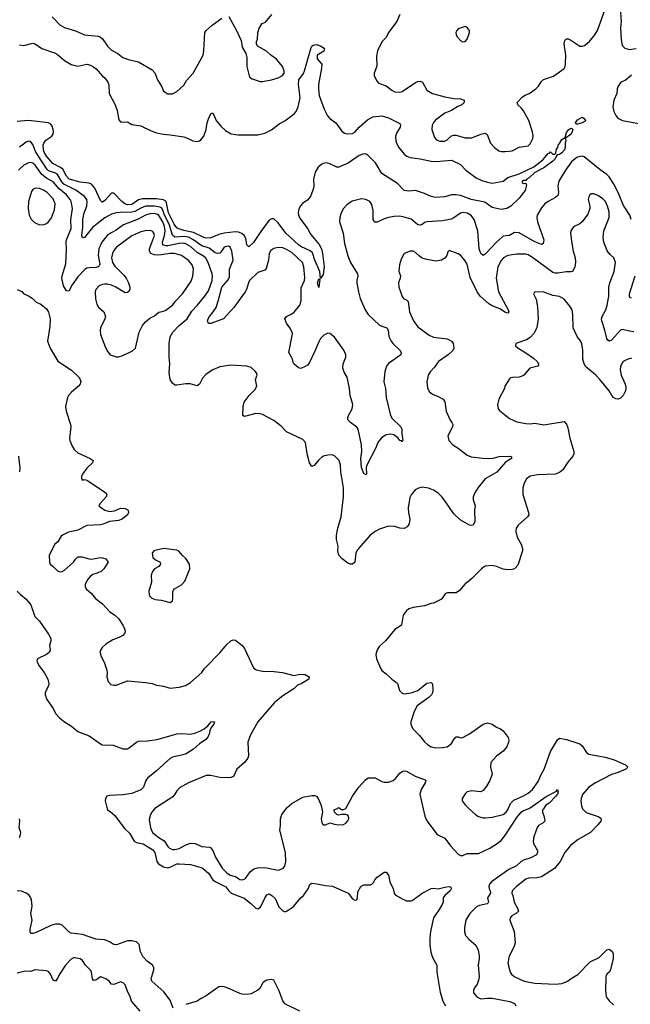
# Model space of a CAD drawing. Header units: inches. Extents: x 2057696 to 2160536, y 827480 to 1016834.
# Tile 406 of 422: x 2121793 to 2127219, y 998264 to 1007005. Entities that reach past the tile are written whole.
import ezdxf

# ---------------------------------------------------------------- set-up
doc = ezdxf.new("R2010")
doc.units = ezdxf.units.IN
doc.header["$MEASUREMENT"] = 0
doc.layers.add('C1020', color=7, linetype='Continuous')
doc.layers.add('C1929', color=7, linetype='Continuous')

msp = doc.modelspace()

# ---------------------------------------------------------------- linework, layer by layer
at = {"layer": 'C1020', "color": 5}
for points, elevation in [([(2125170.4, 1007050), (2125144.9, 1006990), (2125069.3, 1006890.7), (2125050, 1006846), (2125010, 1006809.3), (2124971.3, 1006730), (2124962, 1006682), (2124966.9, 1006593.1), (2124944, 1006530), (2124944, 1006510), (2124964.4, 1006464.4), (2124982.3, 1006442.3), (2125050, 1006417), (2125098.2, 1006378.2), (2125125.4, 1006365.4), (2125170, 1006360.5), (2125190, 1006367.3), (2125310, 1006446), (2125330, 1006457.1), (2125350, 1006459.3), (2125370.5, 1006450), (2125410, 1006378.8), (2125461, 1006350), (2125570, 1006321.1), (2125650, 1006306.4), (2125710, 1006302.4), (2125742.8, 1006290), (2125742, 1006270), (2125720.7, 1006250), (2125686.1, 1006233.9), (2125630, 1006197.6), (2125570, 1006174), (2125487.9, 1006112.1), (2125469, 1006091), (2125457.6, 1006070), (2125455.3, 1006030), (2125477.7, 1005957.7), (2125497.4, 1005937.4), (2125526.4, 1005926.4), (2125570, 1005927.9), (2125590, 1005938.9), (2125630, 1005972.7), (2125650, 1005980.4), (2125670, 1005979.5), (2125750, 1005955.5), (2125810, 1005957), (2125890, 1005988.4), (2125930, 1005997.3), (2125945.8, 1005985.8), (2125977.6, 1005910), (2126012.4, 1005870), (2126050, 1005840.9), (2126070, 1005834.9), (2126106.3, 1005833.7), (2126170, 1005840.3), (2126230, 1005872), (2126310, 1005885.5), (2126330, 1005902), (2126353.5, 1005950), (2126355.4, 1005970), (2126349.8, 1006010), (2126317.3, 1006110), (2126270, 1006196), (2126250, 1006222.7), (2126219, 1006250), (2126214, 1006270), (2126260.8, 1006319.2), (2126284.7, 1006335.3), (2126319.5, 1006350), (2126379.3, 1006390), (2126403.9, 1006416.1), (2126425.9, 1006454.1), (2126446, 1006474), (2126535.2, 1006504.8), (2126629.6, 1006570.4), (2126639.5, 1006590), (2126643.3, 1006616.7), (2126644.7, 1006690), (2126631.8, 1006790), (2126632.7, 1006810), (2126642, 1006830), (2126650, 1006834.8), (2126666.3, 1006833.7), (2126690, 1006823.8), (2126770, 1006768.9), (2126790, 1006769), (2126810, 1006776.9), (2126851.5, 1006808.5), (2126904.5, 1006870), (2126927.1, 1006910), (2127006.2, 1007130)], 340), ([(2122082.4, 1007030), (2122150, 1006960.4), (2122190, 1006934.9), (2122290, 1006907), (2122370, 1006870.5), (2122490, 1006857.4), (2122510, 1006850.3), (2122530, 1006835.8), (2122574.6, 1006770), (2122610, 1006733.4), (2122663.7, 1006703.7), (2122710.3, 1006670.3), (2122770, 1006648.7), (2122850, 1006632.2), (2122970, 1006560.7), (2122992.3, 1006532.3), (2123016.3, 1006470), (2123056, 1006410), (2123071.1, 1006371.1), (2123110, 1006347.3), (2123150, 1006347.7), (2123190, 1006367.7), (2123250, 1006424.9), (2123275.2, 1006464.8), (2123334, 1006530), (2123421.7, 1006690), (2123429.8, 1006730.2), (2123438.8, 1006890), (2123450.9, 1006910), (2123503.6, 1006956.4), (2123590, 1007018)], 340), ([(2123650, 1007033.7), (2123720.7, 1006910), (2123759.8, 1006819.8), (2123770, 1006762), (2123803.5, 1006703.5), (2123811, 1006670), (2123810.7, 1006590), (2123836, 1006496), (2123859.8, 1006479.8), (2123930, 1006456), (2123950, 1006454.8), (2124029.5, 1006470.5), (2124090, 1006487.7), (2124129, 1006510), (2124142.7, 1006530), (2124143.7, 1006550), (2124129.2, 1006590), (2124074.9, 1006654.9), (2124024, 1006690), (2123985.6, 1006725.6), (2123906, 1006770), (2123898, 1006790), (2123898, 1006810), (2123907.3, 1006832.7), (2123908.7, 1006890), (2123922, 1006930), (2123948.7, 1006970), (2123976, 1006984), (2124033.2, 1007050)], 340), ([(2127130, 1007072), (2127136.1, 1006990), (2127132.7, 1006930), (2127136.1, 1006830), (2127142.3, 1006790), (2127150, 1006773.4), (2127170, 1006752.7), (2127210, 1006741.7), (2127270, 1006750.3)], 340), ([(2121790, 1006780.9), (2121830, 1006775.3), (2121910, 1006796), (2121930, 1006792), (2121990.6, 1006750), (2122110, 1006709), (2122130, 1006696.5), (2122190, 1006643.2), (2122250, 1006607.4), (2122310, 1006593.1), (2122390, 1006609.1), (2122421.2, 1006601.2), (2122450, 1006587.2), (2122471.7, 1006570), (2122530, 1006502.4), (2122550.2, 1006490.2), (2122575.8, 1006450), (2122585.7, 1006425.7), (2122586.7, 1006350), (2122641.1, 1006250), (2122657.8, 1006197.8), (2122674.9, 1006114.9), (2122690, 1006098), (2122710, 1006094), (2122750, 1006099.3), (2122790, 1006073.6), (2122870, 1006062.7), (2122959.7, 1006019.7), (2123010, 1006001.5), (2123070, 1005987.4), (2123130, 1005983), (2123250, 1005964.3), (2123290.9, 1005950.9), (2123330, 1005930.3), (2123370, 1005924.2), (2123390, 1005928.7), (2123402.5, 1005937.5), (2123429.6, 1005970), (2123449.7, 1006030), (2123458.7, 1006090), (2123470, 1006126), (2123490, 1006170.6), (2123510, 1006177.3), (2123539.3, 1006110), (2123579.2, 1006059.2), (2123621.4, 1006021.4), (2123672.8, 1005992.8), (2123730, 1005982), (2123910, 1005982), (2123970, 1005998.4), (2124030, 1006028.4), (2124098.8, 1006081.2), (2124150, 1006107.4), (2124232.1, 1006167.9), (2124250.8, 1006190), (2124267.4, 1006232.6), (2124286.1, 1006310), (2124269.4, 1006429.4), (2124273.2, 1006470), (2124313.8, 1006526.2), (2124324.8, 1006550), (2124382.8, 1006757.2), (2124390, 1006770.4), (2124402, 1006778), (2124430, 1006783.8), (2124470.8, 1006770), (2124502, 1006750), (2124494.9, 1006725.1), (2124437.1, 1006690), (2124434.8, 1006674.8), (2124436.9, 1006656.9), (2124478, 1006610), (2124476, 1006576), (2124448.5, 1006430), (2124446.7, 1006390), (2124452.5, 1006332.5), (2124497.1, 1006210), (2124527.7, 1006150), (2124548.7, 1006128.7), (2124602, 1006090), (2124655.4, 1006015.4), (2124678.5, 1005998.6), (2124710, 1005990.3), (2124750, 1005994.6), (2124770, 1006006.5), (2124808.6, 1006051.4), (2124882.9, 1006117.1), (2124930, 1006143.5), (2125010, 1006151.6), (2125070, 1006134.6), (2125170, 1006084.7), (2125175.5, 1006070), (2125172.4, 1006050), (2125141.7, 1005998.3), (2125133.5, 1005966.5), (2125133.7, 1005930), (2125139.5, 1005910), (2125162.6, 1005870), (2125208.7, 1005810), (2125232, 1005792), (2125262, 1005782), (2125350, 1005770.1), (2125450, 1005748.2), (2125492.8, 1005747.2), (2125630, 1005757.6), (2125710, 1005719.1), (2125758, 1005670), (2125850, 1005601.3), (2125898.3, 1005578.3), (2125950, 1005561.3), (2125990, 1005554.4), (2126089.3, 1005570.7), (2126130, 1005604.9), (2126230, 1005636.5), (2126360.8, 1005699.2), (2126440.2, 1005759.8), (2126490, 1005816), (2126500.4, 1005819.6), (2126510, 1005832), (2126530, 1005812), (2126550, 1005812), (2126556.5, 1005823.5), (2126563.2, 1005856.8), (2126574, 1005870), (2126580.9, 1005899.1), (2126590, 1005906), (2126610, 1005941), (2126639.6, 1005959.6), (2126646, 1005930), (2126640.7, 1005910), (2126640.2, 1005870), (2126634.2, 1005850), (2126610, 1005822.6), (2126589.5, 1005809.5), (2126573.7, 1005806.3), (2126563, 1005797), (2126550.3, 1005770), (2126530.3, 1005750), (2126450, 1005689.7), (2126370, 1005649.3), (2126318.4, 1005601.6), (2126298, 1005590), (2126290, 1005578), (2126270, 1005577.2), (2126258, 1005570), (2126258, 1005558), (2126270, 1005552), (2126290, 1005554), (2126296, 1005536), (2126284, 1005490), (2126270.7, 1005470), (2126230, 1005421.2), (2126158, 1005350), (2126122, 1005330), (2126070, 1005320.7), (2125990, 1005338), (2125925, 1005385), (2125805.2, 1005410), (2125710, 1005444.7), (2125670, 1005451.1), (2125630.3, 1005449.7), (2125570, 1005431.6), (2125490, 1005427.3), (2125450, 1005436.2), (2125390, 1005462.9), (2125310, 1005489.4), (2125250, 1005483.7), (2125210, 1005489.3), (2125150, 1005549.6), (2125010, 1005640.7), (2124953.9, 1005733.9), (2124890, 1005799.8), (2124870, 1005810.9), (2124850, 1005814), (2124810, 1005799.4), (2124711.4, 1005730), (2124630, 1005694.9), (2124610, 1005695), (2124550, 1005726.2), (2124530, 1005731.9), (2124507.1, 1005732.9), (2124476.4, 1005723.6), (2124444.2, 1005695.8), (2124418.9, 1005650), (2124403.7, 1005590), (2124406, 1005530), (2124402.7, 1005510), (2124378.6, 1005441.4), (2124353.1, 1005406.9), (2124307, 1005373), (2124287.6, 1005352.4), (2124273.7, 1005326.3), (2124267.5, 1005290), (2124271, 1005270), (2124283.4, 1005243.4), (2124350, 1005150.3), (2124378.4, 1005098.4), (2124452.7, 1005010), (2124473.7, 1004970), (2124482.8, 1004930), (2124498.3, 1004810), (2124490, 1004742), (2124466, 1004706), (2124459.6, 1004770), (2124414.2, 1004870), (2124394.1, 1004934.1), (2124373, 1004953), (2124291.3, 1004990), (2124270, 1005006.1), (2124156.8, 1005110), (2124090, 1005200.5), (2124050, 1005236.3), (2124030, 1005235.8), (2124010, 1005224.7), (2123935.4, 1005124.6), (2123870, 1005026.6), (2123830, 1004989.3), (2123810, 1005005.2), (2123801.1, 1005061.1), (2123788.6, 1005088.6), (2123767.1, 1005107.1), (2123738.4, 1005118.4), (2123710, 1005121.1), (2123610, 1005109.9), (2123563.4, 1005096.6), (2123492.3, 1005067.7), (2123450, 1005066.1), (2123429.8, 1005070), (2123336.5, 1005116.5), (2123250, 1005133.1), (2123207.6, 1005147.6), (2123190, 1005158.1), (2123164.2, 1005190), (2123114.3, 1005290), (2123098.3, 1005378.3), (2123090, 1005392.6), (2123070, 1005404.7), (2123010, 1005413.7), (2122885.6, 1005414.4), (2122850, 1005404.3), (2122790, 1005363.4), (2122750, 1005361.4), (2122728.4, 1005370), (2122701.4, 1005390), (2122630, 1005464), (2122610, 1005464.7), (2122550, 1005398.7), (2122530, 1005384.4), (2122525.6, 1005385.6), (2122510, 1005399.3), (2122459.8, 1005510), (2122430, 1005544), (2122410, 1005553.8), (2122330, 1005561.3), (2122232.7, 1005590), (2122210, 1005614.8), (2122176.7, 1005676.7), (2122154.2, 1005694.2), (2122087.4, 1005727.4), (2122030, 1005794.5), (2122009.2, 1005830), (2122003.3, 1005850), (2122002.5, 1005890), (2122007.6, 1005910), (2122025.1, 1005934.9), (2122078.8, 1005970), (2122090.3, 1005989.7), (2122092.7, 1006010), (2122090.9, 1006030.9), (2122080.7, 1006060.7), (2122070, 1006078.2), (2122050.3, 1006090.3), (2121871, 1006109), (2121770, 1006101.6)], 320), ([(2127227.8, 1006512.2), (2127173.6, 1006466.4), (2127134, 1006450), (2127107.6, 1006410), (2127100.3, 1006390), (2127097.6, 1006350), (2127072.2, 1006290), (2127064.2, 1006230), (2127072.4, 1006190), (2127090, 1006154), (2127108.2, 1006130), (2127150, 1006108.7), (2127310, 1006080.9)], 340), ([(2127225.3, 1005230), (2127213.2, 1005270), (2127156.8, 1005356.8), (2127110, 1005469.7), (2127069.1, 1005550), (2127030, 1005608.7), (2127010, 1005631.7), (2126950, 1005672.5), (2126807.7, 1005787.7), (2126790, 1005792.2), (2126750, 1005784.2), (2126730, 1005772.9), (2126697.2, 1005742.8), (2126642.8, 1005670), (2126584.1, 1005570), (2126573.8, 1005530), (2126579.7, 1005470), (2126574.8, 1005445.2), (2126554.6, 1005425.4), (2126490, 1005391.9), (2126460.2, 1005370), (2126430, 1005335.8), (2126391.3, 1005270), (2126386.5, 1005250), (2126393.7, 1005210), (2126448.6, 1005051.4), (2126448.5, 1005031.5), (2126443, 1005017), (2126430.3, 1005009.7), (2126370, 1005033.2), (2126230, 1005113.6), (2126190, 1005114.2), (2126144, 1005090), (2126090, 1005082.2), (2126082.7, 1005077.3), (2126030.2, 1005030), (2125930, 1004923), (2125910, 1004911.6), (2125890, 1004929.4), (2125876.8, 1004970), (2125862.3, 1005130), (2125830.8, 1005230), (2125805.6, 1005265.6), (2125770, 1005287.4), (2125730, 1005292.8), (2125710, 1005288.6), (2125650, 1005246), (2125625.2, 1005234.8), (2125550, 1005220.7), (2125410, 1005209.7), (2125390, 1005204.4), (2125370, 1005188), (2125350, 1005179.7), (2125330, 1005183.1), (2125290, 1005220.4), (2125270, 1005232.7), (2125210, 1005253), (2125170, 1005261.2), (2125121.2, 1005258.8), (2125070, 1005248.4), (2125025.1, 1005234.9), (2124970, 1005207.3), (2124947.9, 1005207.9), (2124932.3, 1005230), (2124934, 1005310), (2124923.1, 1005363.1), (2124903.7, 1005390), (2124869.7, 1005409.7), (2124830, 1005413.3), (2124747, 1005393), (2124699, 1005361), (2124670.4, 1005329.6), (2124648.2, 1005290), (2124637.1, 1005250), (2124635.5, 1005210), (2124666.4, 1005110), (2124677.7, 1005017.7), (2124707.4, 1004907.4), (2124731.8, 1004850), (2124794.9, 1004750), (2124797.6, 1004730), (2124787.7, 1004692.2), (2124788.9, 1004670), (2124802.4, 1004590), (2124819.6, 1004530), (2124862.6, 1004430), (2124888.1, 1004388.1), (2124990, 1004294.4), (2125010, 1004283.7), (2125054.9, 1004270), (2125065.7, 1004250), (2125071.7, 1004191.7), (2125092.2, 1004150), (2125110, 1004126), (2125170.4, 1004070), (2125183.8, 1004050), (2125179.1, 1004030), (2125070, 1003954), (2125052.4, 1003930), (2125038, 1003882), (2125028.9, 1003790), (2125043.7, 1003730), (2125050.3, 1003650), (2125087.7, 1003490), (2125103.8, 1003463.8), (2125178.8, 1003390), (2125187.3, 1003370), (2125187.9, 1003327.9), (2125198, 1003270), (2125190, 1003258), (2125184.7, 1003264.7), (2125170, 1003269.2), (2125152, 1003292), (2125118, 1003318), (2125090, 1003325.4), (2125050, 1003320.5), (2125007.3, 1003292.7), (2124974.9, 1003250), (2124957.1, 1003202.9), (2124878.4, 1003050), (2124870.4, 1003030), (2124874.8, 1002970), (2124870, 1002965.2), (2124850, 1002975.3), (2124829.8, 1003029.8), (2124824.2, 1003110), (2124832.3, 1003170), (2124830.8, 1003230.8), (2124799.2, 1003370), (2124788, 1003388), (2124732, 1003430), (2124712, 1003450), (2124710, 1003458), (2124708.2, 1003470), (2124715.4, 1003490), (2124746.4, 1003550), (2124751.8, 1003590), (2124730.7, 1003670), (2124723.1, 1003730), (2124701.4, 1003830), (2124675, 1003875), (2124665, 1003910), (2124667.4, 1003950), (2124691, 1004010), (2124690.9, 1004030), (2124672.2, 1004070), (2124590, 1004187.9), (2124550, 1004218.7), (2124530, 1004221.7), (2124496.1, 1004203.9), (2124466.8, 1004173.2), (2124450, 1004146), (2124416.5, 1004063.5), (2124364.7, 1003955.3), (2124350, 1003937.6), (2124330, 1003925.1), (2124290, 1003909.2), (2124270, 1003914), (2124229.3, 1003950), (2124222, 1003962), (2124217.4, 1003990), (2124208.6, 1004010), (2124184.5, 1004050), (2124216.6, 1004216.6), (2124214.7, 1004230), (2124193.3, 1004270), (2124163, 1004310), (2124149.6, 1004350), (2124162.9, 1004370), (2124210, 1004393.2), (2124231.1, 1004408.9), (2124281, 1004470), (2124294, 1004510), (2124294.9, 1004625.1), (2124322.6, 1004690), (2124325.1, 1004714.9), (2124317, 1004810), (2124305.3, 1004850), (2124210, 1004937.8), (2124170, 1004963.2), (2124130, 1004979), (2124090, 1004982.5), (2124050, 1004974), (2124023.5, 1004956.5), (2124009.2, 1004930), (2124003.9, 1004870), (2123984.2, 1004795.8), (2123970, 1004780.7), (2123910, 1004760.9), (2123834, 1004690), (2123824.7, 1004670), (2123809.4, 1004610), (2123797.8, 1004590), (2123695.6, 1004450), (2123604.4, 1004350), (2123492, 1004308), (2123470, 1004306.6), (2123461, 1004330), (2123466.4, 1004350), (2123478, 1004370), (2123513.3, 1004410), (2123537.6, 1004450), (2123560.7, 1004519.3), (2123588.1, 1004630), (2123644.7, 1004695.3), (2123658, 1004722), (2123657.8, 1004790), (2123689.9, 1004870), (2123678.4, 1004950), (2123664.4, 1004984.4), (2123650, 1004994.2), (2123630, 1004992.3), (2123610, 1004984.1), (2123579.6, 1004940.4), (2123570, 1004931.9), (2123550, 1004928.1), (2123530, 1004936.4), (2123476.3, 1004976.3), (2123410, 1004996.2), (2123332.7, 1005052.7), (2123293.2, 1005073.2), (2123250, 1005080.9), (2123170, 1005075.5), (2123150, 1005092), (2123120.6, 1005190), (2123079.6, 1005270), (2123062, 1005322), (2123053.6, 1005333.6), (2123041, 1005341), (2122990, 1005350.6), (2122910, 1005348.1), (2122870, 1005332.6), (2122816.5, 1005303.5), (2122790, 1005295.7), (2122686.4, 1005293.6), (2122650, 1005289.9), (2122610, 1005278.2), (2122550, 1005244.7), (2122470, 1005185), (2122441.1, 1005158.9), (2122370, 1005071.5), (2122350, 1005069.4), (2122344.8, 1005090), (2122353.8, 1005166.2), (2122354.6, 1005230), (2122367, 1005290), (2122390.9, 1005350), (2122393.8, 1005390), (2122388.6, 1005410), (2122370, 1005434.7), (2122291.9, 1005491.9), (2122185.1, 1005545.1), (2122166.3, 1005566.3), (2122127.5, 1005630), (2122110, 1005641.7), (2122050, 1005664.5), (2122035.8, 1005675.8), (2121937, 1005830), (2121910, 1005897.6), (2121890, 1005923.6), (2121870, 1005927.8), (2121850, 1005918.9), (2121790, 1005872.1)], 340), ([(2127250, 1004235.1), (2127210, 1004239.1), (2127150, 1004254), (2127130, 1004249.7), (2127050, 1004159.1), (2127030, 1004149.6), (2127019.5, 1004159.5), (2127010, 1004173.2), (2126992.2, 1004250), (2126964.1, 1004330), (2126962.8, 1004350), (2126968.7, 1004370), (2126999.8, 1004430), (2127012.5, 1004470), (2127026.6, 1004550), (2127028.7, 1004630), (2127035.1, 1004670), (2127076.4, 1004770), (2127087.3, 1004850), (2127072.3, 1004890), (2127039.1, 1004919.1), (2127012.9, 1004952.9), (2126982.6, 1005030), (2126976.4, 1005070), (2126984.4, 1005130), (2127031.8, 1005248.2), (2127030, 1005299), (2127015.6, 1005350), (2126998.3, 1005390), (2126970, 1005417.4), (2126930, 1005445.6), (2126890, 1005458.4), (2126870, 1005459.3), (2126858.8, 1005450), (2126848.5, 1005431.5), (2126844.4, 1005410), (2126858.4, 1005350), (2126857.6, 1005330), (2126840.8, 1005279.2), (2126790, 1005209.5), (2126770, 1005194), (2126714.4, 1005165.6), (2126690.5, 1005130), (2126688, 1005110), (2126698, 1005018), (2126710.4, 1004950), (2126728.8, 1004890), (2126732.7, 1004852.8), (2126724.9, 1004810), (2126707.7, 1004772.2), (2126690, 1004766.2), (2126650, 1004766.2), (2126570, 1004753.7), (2126550, 1004753.8), (2126530, 1004760.2), (2126350, 1004895.1), (2126310, 1004918), (2126290, 1004923.1), (2126210, 1004922.3), (2126130, 1004910.8), (2126091.8, 1004890), (2126070, 1004868.4), (2126041.5, 1004810), (2126025.7, 1004710), (2126046.6, 1004590), (2126133.6, 1004430), (2126140.4, 1004410), (2126130, 1004398.4), (2126110, 1004404.2), (2126058.3, 1004438.3), (2125990, 1004465.4), (2125961.7, 1004481.7), (2125883.4, 1004550), (2125856.4, 1004590), (2125796.2, 1004716.2), (2125770, 1004833.6), (2125750, 1004864.7), (2125711.3, 1004910), (2125690, 1004925.1), (2125610, 1004955.3), (2125596.9, 1004943.1), (2125588, 1004910), (2125571.3, 1004888.7), (2125540.7, 1004870), (2125490, 1004859.8), (2125410, 1004875.7), (2125369, 1004889), (2125344.6, 1004904.6), (2125310, 1004938.4), (2125290, 1004949.5), (2125262, 1004950), (2125210, 1004928.7), (2125182, 1004878), (2125168.2, 1004830), (2125162.4, 1004770), (2125177.1, 1004730), (2125174.4, 1004710), (2125159.5, 1004670), (2125160.4, 1004630), (2125190, 1004546.8), (2125204, 1004530), (2125234.1, 1004514.1), (2125243.9, 1004503.9), (2125256.5, 1004410), (2125292.7, 1004330), (2125330, 1004278.7), (2125430, 1004203.6), (2125470, 1004185.4), (2125590, 1004171.3), (2125610, 1004164), (2125630.2, 1004150), (2125643.2, 1004130), (2125647.5, 1004112.5), (2125651.7, 1004090), (2125643.1, 1004070), (2125599.5, 1004030), (2125514.9, 1003970), (2125478.6, 1003921.4), (2125440.2, 1003879.8), (2125422.6, 1003850), (2125410.3, 1003790), (2125415.6, 1003735.6), (2125430, 1003704), (2125459.9, 1003679.9), (2125510, 1003660.3), (2125554.7, 1003634.7), (2125571.5, 1003611.5), (2125583.6, 1003530), (2125618, 1003450), (2125633, 1003430), (2125640.5, 1003410), (2125638, 1003390), (2125598, 1003310), (2125607, 1003270), (2125641.6, 1003230), (2125690, 1003200.3), (2125770, 1003138.6), (2125804.4, 1003124.4), (2125907.4, 1003112.6), (2125990, 1003110.3), (2126053.5, 1003126.5), (2126150.2, 1003130.2), (2126163.6, 1003123.6), (2126164, 1003110), (2126110, 1003076.9), (2126031.3, 1002988.7), (2125930, 1002929.6), (2125867.5, 1002852.5), (2125839.5, 1002810), (2125822, 1002770), (2125823.1, 1002743.1), (2125839.1, 1002690), (2125834.9, 1002650), (2125837.3, 1002550), (2125822, 1002518), (2125810, 1002513.2), (2125790, 1002518), (2125705.9, 1002565.9), (2125650, 1002617.4), (2125580.7, 1002720.7), (2125545.9, 1002765.9), (2125510, 1002801.7), (2125470, 1002827.8), (2125424.9, 1002844.9), (2125370, 1002854), (2125335.2, 1002844.8), (2125306, 1002830), (2125270, 1002785.2), (2125258, 1002762), (2125244.6, 1002670), (2125246.3, 1002630), (2125258, 1002570), (2125257, 1002550), (2125250, 1002522), (2125236.7, 1002503.3), (2125210, 1002486.6), (2125170, 1002492), (2125125.4, 1002505.4), (2125070, 1002509.5), (2124990, 1002482.9), (2124950, 1002462), (2124908, 1002430), (2124805.7, 1002314.3), (2124789.1, 1002290.9), (2124781.1, 1002270), (2124770.4, 1002190), (2124750, 1002172.3), (2124730, 1002172.3), (2124710, 1002180.9), (2124658, 1002218), (2124629.4, 1002250), (2124620.9, 1002290), (2124621.6, 1002330), (2124608, 1002390), (2124608.2, 1002430), (2124618.9, 1002490), (2124648.6, 1002591.4), (2124669.8, 1002770), (2124668.7, 1002850), (2124647.1, 1002990), (2124644.7, 1003050), (2124631.5, 1003090), (2124590, 1003132), (2124570, 1003140.7), (2124530, 1003139.7), (2124491, 1003130), (2124478.2, 1003121.8), (2124450, 1003096.2), (2124410, 1003046), (2124390, 1003039.3), (2124368.5, 1003070), (2124347.1, 1003150), (2124331.5, 1003251.5), (2124310, 1003277.2), (2124164.8, 1003344.7), (2124116.6, 1003396.6), (2124050, 1003447.3), (2123950, 1003500.9), (2123927.2, 1003507.2), (2123890, 1003509.5), (2123790, 1003482.7), (2123775.3, 1003490), (2123779.5, 1003570), (2123786.6, 1003610), (2123832.7, 1003670), (2123882.3, 1003717.8), (2123899.7, 1003750), (2123888.6, 1003810), (2123902, 1003850), (2123898, 1003870), (2123886, 1003886), (2123850, 1003917.2), (2123810, 1003929.2), (2123670, 1003937.2), (2123570, 1003922), (2123510, 1003896.2), (2123450, 1003858.4), (2123418.3, 1003821.7), (2123391.5, 1003768.5), (2123370, 1003754.5), (2123306.6, 1003773.4), (2123270, 1003773.6), (2123190, 1003759.5), (2123170, 1003760.9), (2123150, 1003777.2), (2123131.2, 1003811.2), (2123120.4, 1003870), (2123126.6, 1003950), (2123119.8, 1004010), (2123119.8, 1004130), (2123131.1, 1004190), (2123153.3, 1004230), (2123210, 1004289.2), (2123279.8, 1004350), (2123321.3, 1004418.7), (2123370, 1004468.4), (2123439.1, 1004550), (2123470, 1004597), (2123503.9, 1004690), (2123507.4, 1004730), (2123503.1, 1004750), (2123467.5, 1004850), (2123447.3, 1004887.3), (2123425.6, 1004905.6), (2123370, 1004937.2), (2123310, 1004990.4), (2123270, 1005014.8), (2123250, 1005021.5), (2123210, 1005019.4), (2123110, 1004998.1), (2123090, 1004997.5), (2123066.2, 1005006.2), (2123062.6, 1005030), (2123080.8, 1005090), (2123084.1, 1005130), (2123078.2, 1005170), (2123065.3, 1005210), (2123030, 1005267.3), (2123016.7, 1005276.7), (2122990, 1005284.5), (2122950, 1005281.7), (2122910, 1005270.4), (2122845.9, 1005234.1), (2122715.9, 1005184.1), (2122650, 1005136.8), (2122606, 1005114), (2122571.2, 1005088.8), (2122521.8, 1005030), (2122496.6, 1004970), (2122489.4, 1004910), (2122504.8, 1004835.2), (2122499.8, 1004820.2), (2122489.2, 1004810.8), (2122473.6, 1004806.4), (2122410, 1004802.6), (2122390, 1004798), (2122372.8, 1004787.2), (2122310, 1004720.9), (2122260.6, 1004650), (2122230, 1004594), (2122210, 1004597), (2122182.9, 1004642.9), (2122168.8, 1004710), (2122170.8, 1004730), (2122203.6, 1004836.4), (2122210.3, 1004969.7), (2122205, 1005030), (2122207.5, 1005050), (2122251.4, 1005150), (2122247.3, 1005227.3), (2122261.9, 1005330), (2122249.9, 1005390), (2122240.5, 1005410), (2122210, 1005449.8), (2122144.6, 1005504.6), (2122090, 1005564.5), (2122030, 1005597.7), (2121990.2, 1005630.2), (2121930, 1005713), (2121910, 1005731.8), (2121890, 1005736.8), (2121870, 1005734.1), (2121830, 1005714.3), (2121783.8, 1005670)], 360), ([(2127230, 1004534), (2127218, 1004538), (2127210, 1004548.7), (2127209.8, 1004570), (2127261.7, 1004730)], 340), ([(2121770, 1004611), (2121810.6, 1004590.6), (2121830.7, 1004570.7), (2121876, 1004550), (2121906, 1004530), (2121938, 1004498), (2121979.8, 1004479.8), (2122030, 1004438), (2122047.7, 1004407.7), (2122062.8, 1004350), (2122062, 1004282), (2122040.7, 1004150), (2122063.8, 1004090), (2122133.3, 1003973.3), (2122253, 1003893), (2122317.3, 1003830), (2122330.8, 1003810), (2122336, 1003790), (2122331, 1003770), (2122316, 1003750), (2122250, 1003696), (2122227.7, 1003670), (2122218, 1003650), (2122200.7, 1003570), (2122204.9, 1003530), (2122245.7, 1003410), (2122247, 1003390), (2122234.4, 1003290), (2122237.1, 1003270), (2122259.9, 1003219.9), (2122277.3, 1003190), (2122310, 1003160.7), (2122418, 1003110), (2122446, 1003090), (2122440.7, 1003070), (2122390, 1003022.9), (2122350.6, 1002970), (2122343.1, 1002950), (2122342, 1002930), (2122350, 1002916), (2122370, 1002922.8), (2122390, 1002916), (2122539, 1002819), (2122560.5, 1002800.5), (2122567.3, 1002790), (2122562, 1002770), (2122507.7, 1002710), (2122496.3, 1002690), (2122518.4, 1002670), (2122550.5, 1002650), (2122590, 1002637.8), (2122636.4, 1002643.6), (2122690, 1002667.3), (2122730, 1002664), (2122756, 1002650), (2122758.8, 1002630), (2122750.8, 1002610), (2122704.7, 1002570), (2122670, 1002558), (2122590, 1002549.6), (2122533.9, 1002526.1), (2122510, 1002521.1), (2122390, 1002515.6), (2122310, 1002471.6), (2122225.8, 1002454.2), (2122172, 1002430), (2122160.7, 1002419.3), (2122131, 1002370), (2122104.7, 1002350), (2122056.3, 1002250), (2122056.4, 1002190), (2122063.7, 1002170), (2122090.6, 1002150), (2122130, 1002110.6), (2122150, 1002102.4), (2122170, 1002107.2), (2122190, 1002118.7), (2122270.8, 1002189.2), (2122290, 1002216.3), (2122310, 1002234.9), (2122344.4, 1002235.6), (2122410, 1002217.8), (2122430, 1002216.5), (2122510, 1002230.4), (2122528.1, 1002228.1), (2122557.1, 1002217.1), (2122578, 1002190), (2122540.5, 1002130), (2122520.5, 1002110), (2122480.7, 1002090), (2122441.5, 1002078.5), (2122417.7, 1002062.3), (2122391.6, 1002030), (2122374.3, 1001990), (2122374.9, 1001970), (2122386.7, 1001950), (2122431, 1001911), (2122467.2, 1001867.2), (2122530, 1001818.9), (2122590, 1001750.3), (2122638.8, 1001718.8), (2122670.3, 1001690), (2122710, 1001630.5), (2122726.4, 1001590), (2122730.5, 1001569.5), (2122724.9, 1001555.1), (2122710, 1001539), (2122690, 1001525.2), (2122619.8, 1001500.2), (2122558.5, 1001461.5), (2122524.7, 1001430), (2122505.4, 1001394.6), (2122516, 1001350), (2122542.5, 1001302.5), (2122566, 1001230), (2122570.8, 1001210), (2122566.8, 1001170), (2122578.8, 1001130), (2122604.1, 1001104.1), (2122630, 1001097.3), (2122650, 1001097.3), (2122750, 1001136), (2122910, 1001122), (2122970.3, 1001110.3), (2123010, 1001095.5), (2123070, 1001088.2), (2123130, 1001070.6), (2123210, 1001079.1), (2123264.8, 1001095.2), (2123310, 1001122), (2123410.9, 1001209.1), (2123436.2, 1001243.8), (2123574.6, 1001385.4), (2123630, 1001456.3), (2123669.2, 1001490), (2123690, 1001499.1), (2123710, 1001497.3), (2123770.4, 1001450), (2123790, 1001421), (2123870, 1001251.3), (2123893.4, 1001233.4), (2123950, 1001220.7), (2124050, 1001217.1), (2124128.3, 1001208.3), (2124230, 1001184), (2124285.8, 1001194.2), (2124330, 1001190.6), (2124364.7, 1001170), (2124361, 1001150), (2124294, 1001110), (2124262.3, 1001097.7), (2124230, 1001064.5), (2124130, 1001001.1), (2124056.8, 1000943.2), (2123910, 1000772), (2123845.2, 1000654.8), (2123820.8, 1000590), (2123826.5, 1000470), (2123820.9, 1000450), (2123790.3, 1000410), (2123723.7, 1000350), (2123692.6, 1000287.4), (2123670, 1000276), (2123650, 1000274.7), (2123570, 1000277.4), (2123490, 1000296.1), (2123450, 1000293.8), (2123293.4, 1000230), (2123214.3, 1000185.7), (2123190, 1000159.6), (2123172.2, 1000127.8), (2123153.8, 1000106.2), (2123019.1, 1000020.9), (2122991.4, 1000000)], 360), ([(2127230, 1003999.6), (2127190, 1003989.6), (2127156.3, 1003970), (2127130.3, 1003930), (2127127, 1003893), (2127138.5, 1003850), (2127172, 1003770), (2127177.3, 1003742.7), (2127174.4, 1003710), (2127154.4, 1003670), (2127130, 1003645.1), (2127110, 1003636.2), (2127090, 1003638.4), (2127070, 1003652), (2127054, 1003670), (2127031.6, 1003710), (2126948.7, 1003810), (2126910, 1003852.6), (2126824, 1003924), (2126808.7, 1003948.7), (2126797.7, 1003990), (2126795.8, 1004070), (2126787.6, 1004127.6), (2126774.9, 1004154.9), (2126750, 1004185.2), (2126709.7, 1004270), (2126707.5, 1004387.5), (2126700.9, 1004430), (2126681.7, 1004461.7), (2126630, 1004523.7), (2126590, 1004547.3), (2126530, 1004557.6), (2126450, 1004587), (2126371.6, 1004588.4), (2126362, 1004578), (2126358, 1004570), (2126383, 1004523), (2126394.6, 1004454.6), (2126400.8, 1004350), (2126388.5, 1004270), (2126362, 1004218), (2126330, 1004182), (2126295.8, 1004164.2), (2126202, 1004130), (2126198, 1004110), (2126221, 1004090), (2126290, 1004048), (2126358.5, 1003998.6), (2126390.5, 1003970), (2126404, 1003950), (2126402, 1003938), (2126398, 1003930), (2126326, 1003910), (2126273, 1003850), (2126250, 1003837.6), (2126230, 1003831.5), (2126170.7, 1003829.3), (2126154.8, 1003825.2), (2126143.5, 1003816.5), (2126104.7, 1003750), (2126101, 1003730), (2126050, 1003635.3), (2126039.3, 1003590), (2126043.8, 1003550), (2126054.9, 1003534.9), (2126144, 1003464), (2126210, 1003435.3), (2126290, 1003418.7), (2126330, 1003417), (2126370, 1003423.1), (2126450, 1003407.6), (2126630, 1003437.3), (2126650, 1003414.8), (2126662.9, 1003382.9), (2126680.3, 1003290), (2126717, 1003170), (2126715.8, 1003150), (2126708.2, 1003130), (2126662.4, 1003077.6), (2126618.7, 1003010), (2126590, 1002983.5), (2126550, 1002971.1), (2126395.1, 1002964.9), (2126330, 1002952.6), (2126296.3, 1002930), (2126275.5, 1002890), (2126263.1, 1002850), (2126262.6, 1002790), (2126313.7, 1002630), (2126315.8, 1002610), (2126305.5, 1002590), (2126222, 1002518), (2126204.9, 1002490), (2126202.5, 1002462.5), (2126213, 1002410), (2126247.3, 1002347.3), (2126259.5, 1002310), (2126259.5, 1002290), (2126217.7, 1002162.2), (2126190, 1002129.4), (2126170, 1002123.6), (2126130, 1002121.1), (2126090, 1002125.3), (2126030.6, 1002150.6), (2125990, 1002159.8), (2125930, 1002152.8), (2125894.9, 1002130), (2125810, 1002044), (2125771.3, 1002010), (2125750, 1001997.2), (2125702, 1001938), (2125670, 1001917), (2125590, 1001918), (2125573.2, 1001906.8), (2125540.5, 1001859.5), (2125470, 1001824), (2125450, 1001822), (2125390, 1001801.2), (2125290, 1001786.6), (2125250, 1001773.2), (2125226, 1001754), (2125201.1, 1001718.9), (2125186, 1001630), (2125126, 1001590), (2125042.8, 1001490), (2124990, 1001444), (2124967.7, 1001410), (2124958, 1001370), (2124962.4, 1001330), (2125000.7, 1001240.7), (2125010, 1001226.8), (2125050, 1001197.3), (2125099.1, 1001150), (2125141.7, 1001121.7), (2125150.3, 1001110.3), (2125168.8, 1001050), (2125190, 1001026.7), (2125210, 1001020.3), (2125272.4, 1001027.6), (2125331.3, 1001048.7), (2125410, 1001114), (2125450, 1001122), (2125462, 1001110), (2125464.7, 1001050), (2125461, 1001030), (2125450.8, 1001010), (2125430.8, 1000990), (2125326, 1000914), (2125297.4, 1000862.6), (2125268.4, 1000770), (2125268.7, 1000750), (2125286.7, 1000710), (2125345.7, 1000650), (2125390, 1000594.4), (2125417.3, 1000570), (2125450, 1000550.4), (2125490, 1000540.3), (2125550, 1000542), (2125589.8, 1000550.2), (2125630, 1000577.6), (2125650, 1000614.9), (2125670, 1000638.4), (2125690, 1000638.7), (2125710, 1000630.3), (2125730, 1000633.7), (2125790, 1000665.3), (2125910, 1000750.4), (2125950, 1000763.8), (2125990, 1000750.5), (2126030, 1000724.9), (2126064.7, 1000710), (2126090, 1000691), (2126132.7, 1000632.7), (2126138, 1000610), (2126135.8, 1000590), (2126120.4, 1000550), (2126088.4, 1000510), (2126030, 1000467.8), (2125979.5, 1000410), (2125977.6, 1000370), (2125990, 1000308), (2125970.4, 1000250), (2125940.5, 1000199.5), (2125910, 1000162.7), (2125890, 1000149.3), (2125810, 1000157.6), (2125770, 1000149.2), (2125750, 1000133.2), (2125724.9, 1000090), (2125725.5, 1000070), (2125750, 1000034), (2125787.6, 1000000)], 380), ([(2121782, 1003130), (2121793, 1003027), (2121790.6, 1002989.4)], 340), ([(2121771.3, 1001931.3), (2121800.4, 1001900.4), (2121850, 1001859.5), (2121891.3, 1001811.3), (2121926.4, 1001706.4), (2121970, 1001666), (2122048.2, 1001550), (2122070.2, 1001510), (2122070.2, 1001490), (2122058.8, 1001450), (2122064, 1001410), (2122058, 1001390), (2122030, 1001369.7), (2121950.6, 1001330), (2121944.9, 1001310), (2121962.4, 1001270), (2122010, 1001210.6), (2122043.8, 1001150), (2122050.6, 1001110), (2122047.5, 1001092.5), (2122018.8, 1001030), (2122019.1, 1001010), (2122033, 1000970), (2122090.6, 1000890), (2122110, 1000846), (2122145.7, 1000805.7), (2122190, 1000770.4), (2122252.8, 1000732.8), (2122310, 1000686.4), (2122410, 1000648.5), (2122510, 1000574.9), (2122526.8, 1000566.8), (2122624.9, 1000564.9), (2122710, 1000532.7), (2122730, 1000530.4), (2122750, 1000533), (2122770, 1000543.8), (2122829.7, 1000590.3), (2122850, 1000600.4), (2122930, 1000602.4), (2123014.9, 1000614.9), (2123190, 1000664.6), (2123230, 1000668.7), (2123310, 1000661.3), (2123350, 1000671.7), (2123392.7, 1000687.3), (2123431.1, 1000708.9), (2123465.4, 1000734.6), (2123495.3, 1000770), (2123510, 1000775.5), (2123524.7, 1000770), (2123519.1, 1000750), (2123497, 1000723), (2123483.7, 1000696.3), (2123478.4, 1000670), (2123463.8, 1000636.2), (2123446.6, 1000613.4), (2123390, 1000576), (2123336.3, 1000530), (2123271.5, 1000488.5), (2123242.7, 1000477.2), (2123150, 1000456.8), (2123130, 1000447.2), (2123010, 1000336.8), (2122927.5, 1000272.5), (2122912.6, 1000250), (2122892, 1000190), (2122870, 1000167.6), (2122790, 1000135.1), (2122710, 1000122.7), (2122590, 1000116.3), (2122567.7, 1000110), (2122555.5, 1000090), (2122553.4, 1000070), (2122571.4, 1000000)], 340), ([(2126134.3, 1000000), (2126155, 1000045), (2126183.2, 1000076.8), (2126270, 1000114.4), (2126310, 1000137.7), (2126350, 1000169.3), (2126398.6, 1000241.4), (2126423, 1000297), (2126454.2, 1000350), (2126510, 1000507.7), (2126570, 1000611.3), (2126590, 1000626), (2126650, 1000615.5), (2126770, 1000575.8), (2126790, 1000559.3), (2126830, 1000500.3), (2126850, 1000485.5), (2126996.4, 1000456.4), (2127075.3, 1000435.3), (2127176.3, 1000390), (2127195.5, 1000370), (2127179.1, 1000350), (2127110, 1000320.3), (2127050, 1000303.5), (2126910, 1000229.8), (2126849, 1000190), (2126794.9, 1000125.1), (2126781.2, 1000090), (2126779.7, 1000070), (2126784.9, 1000024.9), (2126793.7, 1000000)], 380), ([(2124686, 1000000), (2124690, 1000002), (2124749.5, 1000110.5), (2124805.2, 1000190), (2124864.4, 1000255.6), (2124890, 1000273.4), (2124950, 1000274), (2125010, 1000243), (2125030, 1000237.1), (2125070, 1000234.9), (2125110, 1000250.4), (2125131.9, 1000268.1), (2125170, 1000316.3), (2125190, 1000330.8), (2125210, 1000336), (2125230, 1000334.8), (2125307.5, 1000287.5), (2125395.6, 1000255.6), (2125400.7, 1000250), (2125394.4, 1000230), (2125360.3, 1000170), (2125347.4, 1000130), (2125378.2, 1000000)], 360), ([(2124161.7, 1000000), (2124169.6, 1000010), (2124210, 1000047.7), (2124310, 1000102.4), (2124390, 1000118), (2124416.7, 1000116.7), (2124430.3, 1000110.3), (2124444, 1000090), (2124470.7, 1000030), (2124476.3, 1000000)], 360), ([(2126312, 1000000), (2126330, 1000007.4), (2126470, 1000107.8), (2126563.2, 1000156.8), (2126572, 1000170), (2126576.3, 1000150), (2126570.4, 1000130), (2126556.4, 1000110), (2126497.6, 1000050), (2126468.3, 1000031.7), (2126445.6, 1000000)], 360), ([(2124607.7, 1000000), (2124630, 1000011.3), (2124643.8, 1000000)], 360)]:
    msp.add_lwpolyline(points, dxfattribs=dict(at, elevation=elevation))
for points, elevation in [([(2125750, 1006944), (2125690, 1006924), (2125676, 1006910), (2125666.8, 1006890), (2125670.8, 1006870), (2125682.8, 1006850), (2125710, 1006821), (2125730, 1006807.7), (2125750, 1006811.3), (2125769.3, 1006830.7), (2125789.2, 1006890), (2125789, 1006910), (2125782, 1006922), (2125770, 1006935.3)], 360), ([(2126750, 1006077), (2126738, 1006078), (2126732.7, 1006090), (2126750, 1006115.5), (2126790, 1006139.1), (2126806, 1006130), (2126818.8, 1006110), (2126815.9, 1006104.1), (2126790, 1006089.7)], 320), ([(2126650, 1005955.3), (2126640.2, 1005960.2), (2126650, 1006004.7), (2126673.2, 1006030), (2126690, 1006040.5), (2126699.9, 1006039.9), (2126706.8, 1006030), (2126693.1, 1005990), (2126670, 1005969.6), (2126655.5, 1005964.5)], 320), ([(2121930.3, 1005509.7), (2121910, 1005498), (2121899.2, 1005480.8), (2121871.3, 1005390), (2121868.3, 1005330), (2121878.6, 1005270), (2121894.3, 1005234.3), (2121924.4, 1005204.4), (2121970, 1005184.9), (2122010, 1005185.7), (2122030, 1005194.9), (2122049, 1005211), (2122074.3, 1005245.7), (2122102, 1005318), (2122106.8, 1005370), (2122090, 1005413.7), (2122036.8, 1005470), (2122010, 1005489.8), (2121970, 1005507.4)], 380), ([(2122952.2, 1005132.2), (2122910, 1005131.4), (2122870, 1005122.2), (2122790, 1005084.8), (2122653.5, 1004986.5), (2122630, 1004956.1), (2122617.9, 1004930), (2122609.6, 1004890), (2122616.2, 1004850), (2122637.5, 1004817.5), (2122717.8, 1004737.8), (2122738.9, 1004710), (2122758.4, 1004670), (2122770.2, 1004630), (2122770.2, 1004609.7), (2122759.1, 1004590), (2122750, 1004582), (2122730, 1004580.7), (2122648.4, 1004630), (2122610, 1004646.8), (2122570, 1004657.4), (2122550, 1004657.7), (2122525.6, 1004654.4), (2122498, 1004642), (2122470.2, 1004610), (2122464.9, 1004590), (2122467.8, 1004527.8), (2122478.5, 1004478.6), (2122491.8, 1004451.8), (2122539.1, 1004410), (2122556, 1004370), (2122550.8, 1004350), (2122512.2, 1004270), (2122508.8, 1004250), (2122511.8, 1004210), (2122554.7, 1004094.7), (2122574.9, 1004054.9), (2122598, 1004030), (2122650, 1004012.4), (2122670, 1004012.2), (2122710, 1004022.4), (2122795.5, 1004064.5), (2122822.9, 1004090), (2122855.6, 1004230), (2122884.5, 1004290), (2122910, 1004324), (2122950, 1004356.3), (2122990, 1004377.1), (2123030, 1004408.2), (2123070, 1004417.1), (2123090, 1004426.4), (2123149.8, 1004470.2), (2123180.5, 1004510), (2123239.1, 1004570), (2123315.6, 1004684.4), (2123332.2, 1004727.8), (2123337.5, 1004790), (2123324.4, 1004830), (2123290.8, 1004870), (2123231.2, 1004911.2), (2123169.9, 1004929.9), (2123130, 1004929.9), (2123030, 1004913.1), (2122990, 1004916.9), (2122959.1, 1004930), (2122947.8, 1004950), (2122947.4, 1004970), (2122990.5, 1005090), (2122986.2, 1005110), (2122979, 1005119), (2122970, 1005127.2)], 380), ([(2124450, 1004628.7), (2124439.3, 1004670), (2124450, 1004704.7), (2124458.8, 1004698.8)], 320), ([(2123070, 1002309.7), (2122986, 1002290), (2122970.7, 1002270), (2122976.3, 1002230), (2122998.8, 1002210), (2123042, 1002190), (2123044.9, 1002170), (2123030.2, 1002149.8), (2122990.7, 1002130), (2122974.8, 1002110), (2122966.8, 1002090), (2122961, 1002070), (2122962.8, 1002010), (2122939.1, 1001930), (2122942, 1001902), (2122947.3, 1001890), (2122966.8, 1001870), (2122996.1, 1001856.1), (2123050.4, 1001850.4), (2123129, 1001831), (2123150, 1001844.7), (2123155.1, 1001870), (2123154.5, 1001925.5), (2123159.5, 1001940.5), (2123167.8, 1001952.2), (2123231.8, 1001988.2), (2123260.2, 1002019.8), (2123303.7, 1002130), (2123302, 1002170), (2123270, 1002222.7), (2123236, 1002250), (2123206.1, 1002286.1), (2123190, 1002295.8)], 380)]:
    msp.add_lwpolyline(points, close=True, dxfattribs=dict(at, elevation=elevation))
at = {"layer": 'C1929', "color": 5}
for points, elevation in [([(2122571.4, 1000000), (2122574, 999990), (2122596.7, 999976.7), (2122638.9, 999938.9), (2122724.2, 999824.2), (2122770, 999782.8), (2122811.4, 999711.4), (2122830, 999700.2), (2122890, 999689.1), (2122975.7, 999635.7), (2122992.4, 999610), (2123012.1, 999530), (2123027.2, 999510), (2123070, 999482.8), (2123110, 999476.4), (2123136.7, 999483.3), (2123190, 999510.2), (2123209.8, 999510.2), (2123310, 999504.2), (2123415.2, 999475.2), (2123470, 999429.1), (2123508.7, 999370), (2123530, 999353.4), (2123625.6, 999305.6), (2123651.8, 999270), (2123671.5, 999251.5), (2123787.3, 999207.3), (2123842.9, 999162.9), (2123890, 999116.9), (2123910, 999111.5), (2123933.3, 999126.7), (2123970, 999206.4), (2123990, 999236.4), (2124010, 999243.7), (2124034.4, 999230), (2124061.8, 999201.8), (2124095.3, 999130), (2124130, 999093), (2124150, 999084.4), (2124170, 999092), (2124222, 999130), (2124290, 999208.5), (2124315.6, 999230), (2124357, 999290), (2124371.9, 999328.1), (2124390, 999339.1), (2124434.2, 999334.2), (2124510, 999317.3), (2124573.3, 999313.3), (2124710.3, 999250.3), (2124750, 999200.7), (2124770, 999187.7), (2124786, 999190), (2124789, 999191), (2124795.1, 999210), (2124796.5, 999263.5), (2124824, 999310), (2124850, 999324), (2124910, 999324.9), (2124922, 999330), (2124935.5, 999344.5), (2124949, 999370), (2124970, 999391), (2125030, 999436), (2125050, 999436), (2125070, 999411.3), (2125083, 999350), (2125110.7, 999290), (2125120.7, 999250), (2125130, 999236), (2125196.9, 999196.9), (2125230, 999183.1), (2125270, 999183.1), (2125290, 999190.3), (2125370, 999248.9), (2125450, 999291.3), (2125473.4, 999293.4), (2125512.1, 999287.9), (2125570, 999304.9), (2125609.6, 999310.4), (2125622.8, 999302.8), (2125627.3, 999290), (2125619.1, 999270), (2125571, 999230), (2125556, 999210), (2125556, 999170), (2125547.3, 999150), (2125512.4, 999090), (2125492.2, 999067.8), (2125470.3, 999030), (2125442.7, 998910), (2125436.9, 998850), (2125437.4, 998790), (2125446.6, 998726.6), (2125459.6, 998679.6), (2125500.4, 998610), (2125499.3, 998550), (2125530.3, 998370), (2125552.9, 998290), (2125575.5, 998250)], 340), ([(2122991.4, 1000000), (2122990, 999998.9), (2122966, 999970), (2122955.2, 999950), (2122944.8, 999904.8), (2122956, 999830), (2122973.4, 999790), (2123019.5, 999750), (2123075.4, 999715.4), (2123110, 999663.1), (2123125.3, 999650), (2123150, 999638.6), (2123170, 999637.2), (2123210, 999646), (2123270, 999680.2), (2123310, 999693.6), (2123352.3, 999692.3), (2123410, 999664.2), (2123479.1, 999659.1), (2123490, 999652.7), (2123507.6, 999627.6), (2123534, 999570), (2123593.3, 999473.3), (2123632, 999430), (2123661.6, 999410), (2123715.3, 999395.3), (2123750, 999371.6), (2123772.1, 999367.9), (2123800.1, 999379.9), (2123839.4, 999440.6), (2123872.9, 999467.1), (2123906.1, 999473.9), (2123970, 999478), (2124090, 999454), (2124130, 999468.4), (2124149.6, 999490), (2124158, 999530), (2124154, 999610), (2124103.5, 999810), (2124109.7, 999850), (2124111.3, 999910), (2124122.4, 999950), (2124161.7, 1000000)], 360), ([(2124476.3, 1000000), (2124482, 999970), (2124470.8, 999910), (2124478, 999878), (2124490, 999858), (2124510, 999856), (2124550, 999874.8), (2124590, 999862.8), (2124630, 999858), (2124670, 999861), (2124690, 999871.3), (2124710, 999892), (2124717.2, 999910), (2124714.8, 999934.8), (2124710, 999942), (2124690, 999948.7), (2124651.6, 999948.4), (2124630, 999942), (2124610, 999948.7), (2124588.7, 999970), (2124588, 999990), (2124607.7, 1000000)], 360), ([(2124643.8, 1000000), (2124652.7, 999992.7), (2124670, 999992), (2124686, 1000000)], 360), ([(2125378.2, 1000000), (2125393.8, 999933.8), (2125405.1, 999905.1), (2125419.3, 999879.3), (2125502.8, 999770), (2125570, 999737.1), (2125622, 999670), (2125690, 999597), (2125710, 999583.6), (2125730, 999583.6), (2125770, 999601.6), (2125870, 999603.2), (2125971.1, 999648.9), (2126036.3, 999690), (2126070, 999718.5), (2126110, 999766.7), (2126210, 999921.2), (2126249.9, 999970.1), (2126270, 999982.8), (2126312, 1000000)], 360), ([(2126445.6, 1000000), (2126438.5, 999990), (2126436.9, 999970), (2126452.5, 999927.5), (2126458.4, 999890), (2126444.6, 999875.4), (2126402.8, 999850), (2126390, 999834), (2126362.4, 999750), (2126354.9, 999710), (2126359.1, 999690), (2126394.4, 999630), (2126394.9, 999610), (2126383.8, 999590), (2126335.5, 999564.5), (2126270, 999542.3), (2126250, 999531.3), (2126205.8, 999494.2), (2126140.3, 999459.7), (2125986.2, 999350), (2125967.6, 999330), (2125960.9, 999310), (2125963.2, 999290), (2125973.8, 999270), (2125977.3, 999250), (2125949.2, 999210), (2125958.6, 999170), (2125956, 999164), (2125945.6, 999154.4), (2125878.8, 999141.2), (2125850.8, 999129.2), (2125792.6, 999070), (2125756.5, 999010), (2125744.8, 998944.8), (2125746.4, 998906.4), (2125754.3, 998874.3), (2125782.6, 998842.6), (2125844.4, 998790), (2125865.4, 998745.4), (2125876.7, 998696.7), (2125876.9, 998670), (2125867.3, 998610), (2125875.5, 998510), (2125873.3, 998486.7), (2125858, 998442), (2125833, 998410), (2125823.8, 998390), (2125825.8, 998365.9), (2125853.4, 998330), (2125890, 998313.4), (2125950, 998319.2), (2125990, 998317.1), (2126147.9, 998287.9), (2126188.4, 998270), (2126201.7, 998250)], 360), ([(2125787.6, 1000000), (2125846.6, 999946.6), (2125870, 999930.7), (2125910, 999919.1), (2125930, 999919.1), (2125990, 999926), (2126090, 999948.2), (2126115.1, 999970), (2126130, 999990.8), (2126134.3, 1000000)], 380), ([(2126793.7, 1000000), (2126795.3, 999995.3), (2126826.2, 999966.2), (2126934, 999930), (2126955.9, 999915.9), (2126960.4, 999910), (2126955.6, 999890), (2126930, 999857.4), (2126865.3, 999790), (2126754.3, 999725.7), (2126686.6, 999673.4), (2126635.2, 999610), (2126594, 999530), (2126543.9, 999470), (2126430, 999394.5), (2126390, 999385.4), (2126316.3, 999383.7), (2126290, 999374), (2126206, 999310), (2126167.6, 999270), (2126165.2, 999250), (2126175.6, 999230), (2126186.9, 999170), (2126220.2, 999110), (2126226.4, 999090), (2126207.2, 999072.8), (2126164.4, 999050), (2126150.4, 999030), (2126148.2, 999010), (2126187, 998910), (2126194.3, 998810), (2126184, 998770), (2126142, 998690), (2126130.4, 998630), (2126150.6, 998550), (2126162, 998530), (2126186.8, 998510), (2126276, 998470), (2126370, 998451.4), (2126550, 998440.9), (2126610, 998447.9), (2126660.7, 998470), (2126700.3, 998499.7), (2126751.7, 998528.3), (2126860.4, 998639.6), (2126940.9, 998679.1), (2127010, 998748.4), (2127030, 998753.6), (2127037.1, 998750), (2127058.9, 998730), (2127067, 998710), (2127067.2, 998670), (2127042.4, 998570), (2127030.2, 998549.8), (2127010.4, 998530), (2127001.6, 998510), (2126997.4, 998390), (2127004.9, 998330), (2127030, 998293.4), (2127070, 998258)], 380), ([(2121790, 999744.9), (2121800.7, 999770), (2121802, 999790), (2121787, 999830), (2121794.5, 999890), (2121792.3, 999910)], 340), ([(2123156, 998230), (2123130, 998299), (2123074.9, 998374.9), (2122967.6, 998470), (2122961.3, 998490), (2122962.8, 998502.8), (2122985, 998570), (2122984.8, 998590), (2122973.3, 998610), (2122925.5, 998645.5), (2122887.4, 998687.4), (2122866.3, 998730), (2122853.9, 998793.9), (2122830, 998817.4), (2122790, 998828.4), (2122750, 998827.1), (2122652, 998792), (2122630, 998794), (2122590, 998818.7), (2122550, 998834.7), (2122470, 998841.3), (2122350, 998884.4), (2122250, 998894.7), (2122230, 998907.3), (2122170, 998964.7), (2122150, 998974), (2122130, 998976.4), (2122110, 998975.1), (2122070, 998962), (2121940.4, 998899.6), (2121910, 998892), (2121892.9, 998892.9), (2121886.5, 998906.5), (2121886, 998930), (2121903.6, 999010), (2121891.5, 999070), (2121905.1, 999134.9), (2121898.8, 999190), (2121891.8, 999210), (2121874.5, 999234.5), (2121850, 999250.8), (2121810, 999266.8), (2121769.3, 999270.7)], 340), ([(2122863.3, 998203.3), (2122786.6, 998290), (2122773.7, 998333.7), (2122752.6, 998372.6), (2122730, 998436.2), (2122713.8, 998453.8), (2122690, 998464), (2122630, 998438), (2122610, 998442.4), (2122588, 998468), (2122557.6, 998490), (2122530, 998502.7), (2122510, 998506), (2122470, 998477.1), (2122450, 998473.5), (2122439, 998490), (2122431.5, 998550), (2122423.8, 998563.8), (2122378.7, 998610), (2122352.1, 998652.1), (2122330, 998666.9), (2122284.2, 998675.8), (2122270, 998675.1), (2122250, 998665.6), (2122200.3, 998610), (2122150, 998535.1), (2122130, 998494.5), (2122110, 998469.5), (2122090, 998477), (2122068, 998530), (2122050.7, 998550.7), (2122030, 998561.1), (2121930.3, 998569.7), (2121890, 998555.1), (2121842, 998558), (2121770, 998541.1)], 360), ([(2124281.2, 998201.2), (2124150, 998268), (2124130, 998295.1), (2124095, 998390), (2124059.9, 998459.9), (2124050, 998476.4), (2124030, 998485), (2123990, 998476.5), (2123960.6, 998459.4), (2123950.2, 998449.8), (2123930, 998407.6), (2123910, 998388), (2123850, 998357.4), (2123811.5, 998351.5), (2123770, 998352.8), (2123750, 998358.3), (2123650, 998404.1), (2123610, 998417.2), (2123590, 998422.6), (2123561.1, 998418.9), (2123450, 998337.6), (2123404.6, 998315.4), (2123370, 998292.3), (2123270, 998261.2)], 340)]:
    msp.add_lwpolyline(points, dxfattribs=dict(at, elevation=elevation))

doc.saveas('drawing.dxf')
